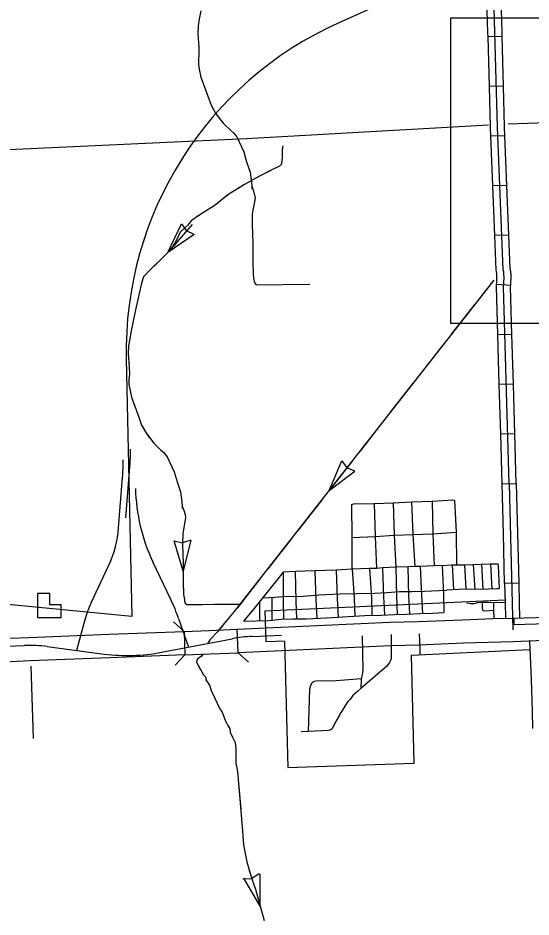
# Model space of a CAD drawing. Extents: x 1164457 to 1439835, y 1590918 to 1773502.
# Drawn here: x 1282506 to 1287953, y 1631604 to 1641151 of the extents above; entities that cross this region are included whole.
import ezdxf

# ---------------------------------------------------------------- set-up
doc = ezdxf.new("R2010")
doc.units = 0
for name, color, linetype in [('Level 15', 7, 'Continuous'), ('Level 31', 7, 'Continuous'), ('Level 32', 7, 'Continuous'), ('Level 33', 7, 'Continuous'), ('Level 34', 7, 'Continuous'), ('Level 35', 7, 'Continuous'), ('Level 37', 7, 'Continuous'), ('Level 43', 7, 'Continuous'), ('Level 5', 7, 'Continuous'), ('Level 58', 7, 'Continuous'), ('Level 6', 7, 'Continuous'), ('R_Draft', 7, 'Continuous')]:
    doc.layers.add(name, color=color, linetype=linetype)

msp = doc.modelspace()

# ---------------------------------------------------------------- linework, layer by layer
at = {"layer": 'Level 15'}
for points in [[(1287756.1, 1634777.3), (1288003.4, 1634785.6), (1288539.1, 1634805.7), (1289108.2, 1634825), (1290095.9, 1634859.3), (1290097.5, 1634859.4), (1290104.5, 1634609.5)], [(1284832.5, 1634660.5), (1286146.4, 1634720.6), (1286455.3, 1634734.8), (1286755, 1634740.8), (1287226.5, 1634759.9), (1287547.4, 1634773.9), (1287756.1, 1634777.3)], [(1278506.1, 1634406.7), (1279600.6, 1634448), (1282419.5, 1634564.7), (1282620.9, 1634573.4), (1283471.3, 1634606.7), (1284268.7, 1634636.9), (1284278.1, 1634387)], [(1284268.7, 1634636.9), (1284535.1, 1634646.9), (1284832.5, 1634660.5)], [(1287764.5, 1634527.4), (1287237, 1634510.1), (1286762.5, 1634490.9), (1286463.5, 1634484.9), (1286157.8, 1634470.9), (1284843.9, 1634410.8), (1284832.5, 1634660.5)], [(1290104.5, 1634609.5), (1289116.8, 1634575.2), (1288548, 1634555.9), (1288012.3, 1634535.7), (1287764.5, 1634527.4)], [(1284278.1, 1634387), (1283480.9, 1634356.9), (1282631.1, 1634323.6), (1282430.1, 1634315), (1279610.5, 1634198.2), (1278515.5, 1634156.9), (1278506.1, 1634406.7)], [(1284278.1, 1634387), (1284545.5, 1634397.2), (1284843.9, 1634410.8)]]:
    msp.add_lwpolyline(points, dxfattribs=at)
at = {"layer": 'Level 31'}
for p, q in [((1287646.8, 1636202.5), (1287796.7, 1636206.2)), ((1287823, 1635150.5), (1287673, 1635146.8))]:
    msp.add_line(p, q, dxfattribs=at)
for points in [[(1287659.9, 1635674.6), (1287646.8, 1636202.5)], [(1287721.8, 1636204.3), (1287753.2, 1634938.2), (1287760.3, 1634652.4)], [(1287796.7, 1636206.2), (1287809.9, 1635678.4)], [(1287673, 1635146.8), (1287659.9, 1635674.6)], [(1287809.9, 1635678.4), (1287823, 1635150.5)], [(1287673, 1635146.8), (1287678.2, 1634936.4), (1287682.1, 1634779.7)], [(1287823, 1635150.5), (1287828.2, 1634940.1), (1287832.2, 1634779.8)]]:
    msp.add_lwpolyline(points, dxfattribs=at)
at = {"layer": 'Level 32'}
for p, q in [((1287646.6, 1640955), (1287496.7, 1640950.9)), ((1287661.2, 1640427.2), (1287511.3, 1640423.1)), ((1287676.9, 1639900.3), (1287527, 1639894.5)), ((1287697.4, 1639372.7), (1287547.5, 1639366.9)), ((1287717.9, 1638845.1), (1287568, 1638839.3)), ((1287737.9, 1638309.9), (1287588.3, 1638320.9)), ((1287751.3, 1637789.8), (1287601.4, 1637785.5)), ((1287766.4, 1637262), (1287616.5, 1637257.7)), ((1287781.6, 1636734.3), (1287631.6, 1636730))]:
    msp.add_line(p, q, dxfattribs=at)
for points in [[(1287657, 1638481), (1287598.2, 1639992.1), (1287570.5, 1640995.4), (1287524.4, 1642668.4), (1287485.2, 1644004.1), (1287454.7, 1645368.8), (1287358.5, 1648033.6), (1287325.9, 1649100.4), (1287303.7, 1650331.6), (1287307.9, 1650399.6), (1287309.9, 1650426.9), (1287315.6, 1650448.5), (1287341.2, 1650510.6), (1287409.1, 1650628.5), (1287441, 1650668.8), (1287481.3, 1650707.6)], [(1287496.7, 1640950.9), (1287495.5, 1640993.3), (1287482.1, 1641478.7)], [(1287646.6, 1640955), (1287645.4, 1640997.4), (1287632.1, 1641482.8)], [(1287511.3, 1640423.1), (1287496.7, 1640950.9)], [(1287661.2, 1640427.2), (1287646.6, 1640955)], [(1287527, 1639894.5), (1287523.3, 1639989.7), (1287511.3, 1640423.1)], [(1287676.9, 1639900.3), (1287673.2, 1639994.6), (1287661.2, 1640427.2)], [(1287547.5, 1639366.9), (1287527, 1639894.5)], [(1287697.4, 1639372.7), (1287676.9, 1639900.3)], [(1287568, 1638839.3), (1287547.5, 1639366.9)], [(1287717.9, 1638845.1), (1287697.4, 1639372.7)], [(1287588.3, 1638320.9), (1287589.9, 1638341.8), (1287590.5, 1638359), (1287591.8, 1638382.2), (1287591.9, 1638404.9), (1287591.3, 1638419), (1287590.6, 1638427.2), (1287589.7, 1638436.7), (1287589.1, 1638439.8), (1287587.9, 1638447), (1287587.1, 1638450), (1287585.2, 1638457), (1287582.3, 1638472.5), (1287568, 1638839.3)], [(1287737.9, 1638309.9), (1287739.7, 1638333.6), (1287740.3, 1638352.2), (1287741.8, 1638377.8), (1287741.9, 1638407.6), (1287741.1, 1638429.1), (1287739.9, 1638441.2), (1287738.5, 1638456.8), (1287736.9, 1638465.6), (1287734.7, 1638478.3), (1287732.1, 1638488.4), (1287731.7, 1638489.9), (1287717.9, 1638845.1)], [(1287721.8, 1636204.3), (1287661.7, 1638296.4), (1287664.8, 1638337.7), (1287665.4, 1638355.6), (1287666.8, 1638380), (1287666.9, 1638406.3), (1287666.2, 1638424.1), (1287665.2, 1638434.2), (1287664.1, 1638446.7), (1287663, 1638452.7), (1287661.3, 1638462.6), (1287659.6, 1638469.2), (1287658.4, 1638473.9), (1287657, 1638481)], [(1287601.4, 1637785.5), (1287586.7, 1638298.1), (1287588.3, 1638320.9)], [(1287751.3, 1637789.8), (1287736.8, 1638294.7), (1287737.9, 1638309.9)], [(1287616.5, 1637257.7), (1287601.4, 1637785.5)], [(1287766.4, 1637262), (1287751.3, 1637789.8)], [(1287631.6, 1636730), (1287616.5, 1637257.7)], [(1287781.6, 1636734.3), (1287766.4, 1637262)], [(1287646.8, 1636202.5), (1287631.6, 1636730)], [(1287796.7, 1636206.2), (1287781.6, 1636734.3)], [(1287937.7, 1634533.2), (1287953.4, 1634130.1)], [(1287953.4, 1634130.1), (1287966.8, 1633783.9), (1287969.2, 1633604.3)]]:
    msp.add_lwpolyline(points, dxfattribs=at)
at = {"layer": 'Level 33'}
for points in [[(1287270.2, 1634941.3), (1287312.4, 1634931.3), (1287354.5, 1634931.3), (1287387.7, 1634942.3), (1287432.9, 1634948.4), (1287497.2, 1634946.4), (1287553.4, 1634944.4), (1287607.7, 1634946.4), (1287678.1, 1634942.4)], [(1287432.9, 1634948.4), (1287433.9, 1634890.1), (1287438.9, 1634864), (1287446.9, 1634857.9), (1287471.1, 1634856.9), (1287555.6, 1634861.9)], [(1287553.4, 1634944.4), (1287555.6, 1634861.9), (1287558, 1634774.1)]]:
    msp.add_lwpolyline(points, dxfattribs=at)
at = {"layer": 'Level 34'}
for points in [[(1286468.1, 1634604.7), (1286467.1, 1634421.8), (1286468.5, 1634382.4), (1286469.1, 1634357.5), (1286466.4, 1634338.5), (1286461.1, 1634328.6), (1286451, 1634307.3), (1286420.9, 1634269.1), (1286145.2, 1634029.9), (1286114, 1634002.8), (1286065.3, 1633959.6), (1286028.7, 1633914.4), (1286007.4, 1633891), (1285987.7, 1633861.5), (1285966.5, 1633824.3), (1285945.3, 1633788.8), (1285928, 1633764.5), (1285918.5, 1633747.2), (1285870.1, 1633662), (1285841.8, 1633602.9), (1285821.7, 1633587.9), (1285803.7, 1633585.8), (1285585.7, 1633573.8), (1285514.4, 1633568.8)], [(1286160.7, 1634590.6), (1286167.9, 1634224.4), (1286161.9, 1634177.1), (1286151.2, 1634133.4), (1286145.2, 1634029.9)], [(1286767.4, 1634610.8), (1286774.5, 1634461), (1286774.5, 1634390)], [(1286151.2, 1634133.4), (1285883, 1634113.3), (1285671.1, 1634107.3), (1285652, 1634104.3), (1285630.9, 1634093.2), (1285610.8, 1634062.1), (1285602.8, 1634022.9), (1285585.7, 1633573.8)]]:
    msp.add_lwpolyline(points, dxfattribs=at)
at = {"layer": 'Level 35'}
for points in [[(1286054.8, 1635297.1), (1286055, 1635635), (1286050.7, 1635985.9), (1286070.1, 1635992.4), (1286287.4, 1635994.5), (1286489.8, 1636003.1), (1286683.4, 1636011.7), (1286905.1, 1636020.3), (1287124.6, 1636035.4), (1287139.7, 1636026.8), (1287159.1, 1635691), (1287163.4, 1635342.3)], [(1286287.4, 1635994.5), (1286298.2, 1635645.7), (1286313.3, 1635305.6)], [(1286489.8, 1636003.1), (1286500.5, 1635658.7), (1286517.5, 1635318.7)], [(1286683.4, 1636011.7), (1286698.5, 1635665.1), (1286720, 1635325)], [(1286905.1, 1636020.3), (1286909.4, 1635673.7), (1286924.5, 1635331.4)], [(1286055, 1635635), (1286298.2, 1635645.7), (1286500.5, 1635658.7), (1286698.5, 1635665.1), (1286909.4, 1635673.7), (1287159.1, 1635691)], [(1287010.4, 1635338), (1286924.5, 1635331.4), (1286777.9, 1635327.3), (1286720, 1635325), (1286648.8, 1635323), (1286648.8, 1635323), (1286517.5, 1635318.7), (1286379.8, 1635312.2), (1286313.3, 1635305.6), (1286239.9, 1635303.6), (1286054.8, 1635297.1), (1285882.6, 1635288.5), (1285656.7, 1635279.9), (1285452.2, 1635273.5), (1285321.4, 1635264.8), (1285009.6, 1634874.7)], [(1285882.6, 1635288.5), (1285893.4, 1634987.1), (1285904, 1634789.1)], [(1286054.8, 1635297.1), (1286074.2, 1634991.4), (1286082, 1634798.7)], [(1286239.9, 1635303.6), (1286259.3, 1634993.6), (1286261.8, 1634806.6)], [(1286399.6, 1634811.4), (1286390.5, 1635002.2), (1286379.8, 1635312.2)], [(1286517.5, 1635318.7), (1286526.1, 1635010.8), (1286531.4, 1634815.9)], [(1286665.6, 1634822.1), (1286655.3, 1635013), (1286648.8, 1635323)], [(1286777.9, 1635327.3), (1286790.8, 1635017.3), (1286799.9, 1634826.7)], [(1287010.4, 1635338), (1287111, 1635344), (1287135.8, 1635344), (1287244.5, 1635344), (1287337, 1635346.2), (1287423.1, 1635350.5), (1287519.9, 1635354.8), (1287601.7, 1635352.7), (1287606, 1635337.6), (1287615, 1635090.9)], [(1287010.4, 1635338), (1287025.4, 1635025.9), (1287029.3, 1634837.7)], [(1287114.4, 1635344.2), (1287129.2, 1635078.9)], [(1287247.8, 1635344.1), (1287262.5, 1635084)], [(1287340.3, 1635346.4), (1287356.7, 1635083.2)], [(1287426.4, 1635350.6), (1287443.1, 1635082)], [(1287523.3, 1635354.7), (1287536.3, 1635086.5)], [(1285321.4, 1635264.8), (1285320.9, 1634963.4), (1285323.5, 1634765.9)], [(1285465.1, 1634770), (1285458.7, 1634959.1), (1285452.2, 1635273.5)], [(1285656.7, 1635279.9), (1285669.6, 1634976.4), (1285680.1, 1634777.1)], [(1285105.4, 1634994.5), (1285232, 1635001.5), (1285352, 1635011.7), (1285489.7, 1635007.4), (1285700.6, 1635024.6), (1285924.4, 1635035.4), (1286105.2, 1635039.7), (1286290.3, 1635041.9), (1286421.6, 1635050.5), (1286557.2, 1635059.1), (1286686.3, 1635061.2), (1286821.9, 1635065.6), (1287056.5, 1635074.2)], [(1285201, 1634998.8), (1285200.6, 1634754.8)], [(1287615.1, 1635089.2), (1287593.6, 1635089.2), (1287501.1, 1635084.9), (1287415, 1635080.6), (1287320.3, 1635084.9), (1287186.9, 1635082.7), (1287056.5, 1635074.2)], [(1285069.3, 1634946), (1285070.5, 1634750.3)], [(1285009.6, 1634874.7), (1284900.8, 1634744.5), (1285171.3, 1634753.8), (1285300.4, 1634765.1), (1285425.2, 1634769.4), (1285569.6, 1634771.6), (1285786.8, 1634782.3), (1286010.6, 1634795.3), (1286187.1, 1634803.9), (1286363.6, 1634810.3), (1286505.6, 1634814.6), (1286634.7, 1634821.1), (1286772.5, 1634825.4), (1286905.9, 1634831.9), (1287029.3, 1634837.7)]]:
    msp.add_lwpolyline(points, dxfattribs=at)
at = {"layer": 'Level 37'}
for points in [[(1284158.7, 1634738.9), (1284268.7, 1634636.9)], [(1284832.5, 1634660.5), (1284832.5, 1634660.5)], [(1284278.1, 1634387), (1284176.1, 1634277.1)], [(1284954.7, 1634309.7), (1284843.9, 1634410.8)]]:
    msp.add_lwpolyline(points, dxfattribs=at)
at = {"layer": 'Level 43'}
for p, q in [((1284377.9, 1638850.6), (1284295.3, 1638889.5)), ((1285808.6, 1636132.5), (1285942.9, 1636448.3)), ((1285942.9, 1636448.3), (1285997.9, 1636375.3)), ((1285808.6, 1636132.5), (1286082.9, 1636338.9)), ((1286082.9, 1636338.9), (1285998.8, 1636374.6)), ((1284341, 1635604.2), (1284253.5, 1635578)), ((1285065.1, 1632060.8), (1284987.2, 1632013.3)), ((1285076.7, 1631719.1), (1285075.7, 1632062.3)), ((1284894.7, 1632010.8), (1284986, 1632013)), ((1285076.7, 1631719.1), (1284904.2, 1632015.8))]:
    msp.add_line(p, q, dxfattribs=at)
for points in [[(1284447.7, 1641225.3), (1284427.5, 1641121.9), (1284418.1, 1641065.1), (1284416, 1640982.8), (1284426.2, 1640841.7), (1284427.8, 1640759.7), (1284421.4, 1640708.5), (1284423, 1640655.5), (1284431, 1640608.7), (1284448.7, 1640520.9), (1284523, 1640318.9), (1284557.5, 1640224.1), (1284607.7, 1640133.1), (1284687.1, 1640031.6), (1284762.6, 1639958.9), (1284794.1, 1639932), (1284829.5, 1639888.6), (1284903.3, 1639728.5), (1284933.8, 1639622.6), (1284970.8, 1639514.9), (1284985.1, 1639408), (1284989.3, 1639364.5), (1284987.5, 1639337.8)], [(1285316.9, 1639794.4), (1285311.8, 1639752.7), (1285311.7, 1639672.8), (1285303.6, 1639597.5), (1285282.8, 1639576.6), (1285202.4, 1639538), (1285064.2, 1639467.3), (1284910.2, 1639380.8), (1284733.1, 1639272.1), (1284598.3, 1639163.5), (1284426.4, 1639054.2), (1284346, 1638996.4), (1284309.1, 1638951.4), (1284228.7, 1638875.8), (1284181, 1638778.1), (1284129.9, 1638695.8), (1284062.4, 1638625.1), (1283914.6, 1638478.8), (1283837.5, 1638401.7), (1283818.6, 1638336.4), (1283753.4, 1638052), (1283708.8, 1637828.9), (1283688.6, 1637725.5), (1283679.2, 1637668.7), (1283677.1, 1637586.4), (1283687.3, 1637445.3), (1283688.9, 1637363.3), (1283682.5, 1637312.1), (1283684.1, 1637259.1), (1283692.1, 1637212.3), (1283709.8, 1637124.5), (1283784.1, 1636922.5), (1283818.6, 1636827.7), (1283868.8, 1636736.7), (1283948.2, 1636635.2), (1284023.7, 1636562.5), (1284055.2, 1636535.6), (1284090.6, 1636492.2), (1284164.4, 1636332.1), (1284194.9, 1636226.2), (1284231.9, 1636118.5), (1284246.2, 1636011.6), (1284250.4, 1635968.1), (1284248.6, 1635941.4)], [(1285316.9, 1639794.4), (1285311.8, 1639752.7), (1285311.7, 1639672.8), (1285303.6, 1639597.5), (1285303.4, 1639597.3)], [(1285190.2, 1639531.8), (1285064.2, 1639467.3), (1284910.2, 1639380.8), (1284843.9, 1639340.1)], [(1284989.3, 1639364.5), (1285007.8, 1639311.6), (1285018.3, 1639273.9), (1285024.5, 1639238.2), (1284993.9, 1639071.4), (1284992.2, 1638957.8), (1284996.8, 1638853.5), (1284997.8, 1638761.2), (1284997.8, 1638672.1), (1284998.9, 1638567.2), (1285003, 1638425.5), (1285011.4, 1638370.9), (1285012.7, 1638354.8), (1285019.8, 1638334.2), (1285036.6, 1638318.5), (1285604.7, 1638323.6)], [(1284731.6, 1639270.8), (1284598.3, 1639163.5), (1284426.4, 1639054.2), (1284409.2, 1639041.9)], [(1284357, 1638956.3), (1284284, 1638877.3), (1284217.8, 1638796.6), (1284157, 1638727.2), (1284097.4, 1638660.9), (1284095.7, 1638658.9)], [(1284377.9, 1638850.6), (1284097.4, 1638660.9), (1284243.2, 1638964.5), (1284295.3, 1638889.5)], [(1283984, 1638547.5), (1283914.6, 1638478.8), (1283837.5, 1638401.7), (1283821.6, 1638346.9)], [(1287557.5, 1638367.6), (1286785.5, 1637381.4), (1284802.9, 1634846.8), (1284643.1, 1634658.6), (1284627.3, 1634635.3), (1284546.4, 1634549.7), (1284531.7, 1634527.8), (1284523.4, 1634512.8)], [(1287557.5, 1638367.6), (1287435.5, 1638211.7)], [(1287354.1, 1638107.7), (1287110, 1637795.9)], [(1287028.7, 1637692), (1286785.5, 1637381.4), (1286784.6, 1637380.1)], [(1286703.2, 1637276.2), (1286459.3, 1636964.3)], [(1283820.5, 1636824.3), (1283868.8, 1636736.7), (1283903.1, 1636693)], [(1286377.9, 1636860.3), (1286133.9, 1636548.4)], [(1283990.5, 1636594.5), (1284023.7, 1636562.5), (1284055.2, 1636535.6), (1284090.6, 1636492.2), (1284164.4, 1636332.1), (1284185.5, 1636258.9)], [(1286052.6, 1636444.4), (1285808.6, 1636132.5)], [(1284226.7, 1636133.5), (1284231.9, 1636118.5), (1284246.2, 1636011.6), (1284250.4, 1635968.1)], [(1284250.4, 1635968.1), (1284268.9, 1635915.2), (1284279.4, 1635877.5), (1284285.7, 1635841.8), (1284255, 1635675), (1284253.3, 1635561.4), (1284257.9, 1635457.1), (1284258.9, 1635364.8), (1284258.9, 1635275.7), (1284260, 1635170.8), (1284264.2, 1635029.1), (1284272.5, 1634974.5), (1284273.8, 1634958.4), (1284280.9, 1634937.8), (1284297.7, 1634922.1), (1284865.9, 1634927.2)], [(1284250.4, 1635968.1), (1284268.9, 1635915.2), (1284279.4, 1635877.5), (1284285.7, 1635841.8), (1284277.7, 1635798.8)], [(1285727.3, 1636028.5), (1285605.3, 1635872.6)], [(1285605.3, 1635872.6), (1285483.3, 1635716.6)], [(1284254.9, 1635668.9), (1284253.3, 1635561.4), (1284257.9, 1635457.1), (1284258.9, 1635364.8), (1284258.9, 1635275.7), (1284258.9, 1635273)], [(1284341, 1635604.2), (1284258.9, 1635275.7), (1284164.6, 1635599), (1284253.5, 1635578)], [(1285402, 1635612.7), (1285158, 1635300.7)], [(1285076.7, 1635196.8), (1284832.7, 1634884.9)], [(1284260.8, 1635141), (1284264.2, 1635029.1), (1284272.5, 1634974.5), (1284273.8, 1634958.4), (1284280.9, 1634937.8), (1284297.7, 1634922.1), (1284465.5, 1634923.6)], [(1284597.5, 1634924.8), (1284795.5, 1634926.6)], [(1284795.5, 1634926.6), (1284865.9, 1634927.2)], [(1284748.8, 1634783), (1284637.1, 1634651.6)], [(1284469.8, 1634394.3), (1284450.5, 1634369.4), (1284411.4, 1634344), (1284403.7, 1634327), (1284402.3, 1634311.7), (1284473.9, 1634174.2), (1284500.5, 1634149.8), (1284501.7, 1634120.9), (1284539.8, 1634066.6), (1284557.1, 1634010), (1284652.2, 1633807.7), (1284675, 1633780.3), (1284709, 1633684.8), (1284741.7, 1633627.1), (1284754.7, 1633606), (1284759.3, 1633567.9), (1284783.6, 1633512.4), (1284812.5, 1633458.1), (1284819.7, 1633390.7), (1284819.7, 1633238.4), (1284838, 1633147.5), (1284882.8, 1632605.3), (1284890.1, 1632517), (1284900.1, 1632371.9), (1284920, 1632262.3), (1284937, 1632188.3), (1284959.8, 1632104.4), (1284991.1, 1631997.7), (1285027.4, 1631900.9), (1285118.4, 1631565.1)], [(1284469.8, 1634394.3), (1284450.5, 1634369.4), (1284411.4, 1634344), (1284403.7, 1634327), (1284402.3, 1634311.7), (1284442, 1634235.6)], [(1284501.6, 1634123.1), (1284501.7, 1634120.9), (1284539.8, 1634066.6), (1284557.1, 1634010), (1284652.2, 1633807.7), (1284675, 1633780.3), (1284678, 1633771.7)], [(1284728.5, 1633650.2), (1284741.7, 1633627.1), (1284754.7, 1633606), (1284759.3, 1633567.9), (1284783.6, 1633512.4), (1284812.5, 1633458.1), (1284819.7, 1633390.7), (1284819.7, 1633274.4)], [(1284838.3, 1633144.2), (1284870.9, 1632749.5)], [(1284881.8, 1632618), (1284882.8, 1632605.3), (1284890.1, 1632517), (1284900.1, 1632371.9), (1284920, 1632262.3), (1284928.5, 1632225.4)], [(1284961.8, 1632097.7), (1284991.1, 1631997.7), (1285027.4, 1631900.9), (1285076.7, 1631719.1)]]:
    msp.add_lwpolyline(points, dxfattribs=at)
at = {"layer": 'Level 5'}
for points in [[(1287712.4, 1640026.5), (1288939.5, 1640067.5), (1290150.1, 1640095.7)], [(1282405.2, 1639754), (1284930.8, 1639869.8), (1287503.6, 1640015.7)], [(1282643.3, 1634266), (1282668.7, 1633499)]]:
    msp.add_lwpolyline(points, dxfattribs=at)
at = {"layer": 'Level 58'}
msp.add_lwpolyline([(1282711.7, 1634784.9), (1282965.7, 1634784.9), (1282965.7, 1634918.9), (1282845.5, 1634918.9), (1282845.5, 1635038.9), (1282711.7, 1635038.9)], close=True, dxfattribs=at)
at = {"layer": 'Level 6'}
for points in [[(1285334.8, 1634533.7), (1285140.2, 1634524.7), (1285129.9, 1634854.5), (1287677.4, 1634972.3)], [(1287769.7, 1634777.5), (1287771.5, 1634705)], [(1289136.3, 1634748.5), (1288007.7, 1634712.6), (1287771.5, 1634705)], [(1285334.8, 1634533.7), (1285370.3, 1633190.5), (1286713.6, 1633238.1), (1286683.2, 1634385.8), (1287941.2, 1634443.9)]]:
    msp.add_lwpolyline(points, dxfattribs=at)
at = {"layer": 'R_Draft'}
for p, q in [((1293701.2, 1644602.3), (1285907.2, 1641096.1)), ((1283713.8, 1634794.1), (1223029.8, 1640753.2)), ((1283655.5, 1637531.2), (1283713.8, 1634794.1)), ((1283651.7, 1635843.6), (1283694, 1636382.8)), ((1283574.5, 1635736.6), (1283616.4, 1636270.1)), ((1283282, 1634939.4), (1283469.7, 1635339.9)), ((1284128.8, 1634975.5), (1283938.5, 1635375.1)), ((1283215.1, 1634758.3), (1283125.9, 1634435.4)), ((1284211.6, 1634772.4), (1284315.2, 1634469.7)), ((1284030.6, 1634414.9), (1284778.8, 1634558.8)), ((1284993.8, 1634583.5), (1285304.9, 1634595.6)), ((1282229.3, 1634474.1), (1282576.3, 1634487)), ((1282815.3, 1634475.9), (1283422.3, 1634396.6))]:
    msp.add_line(p, q, dxfattribs=at)
msp.add_lwpolyline([(1287096.8, 1637909.7), (1290251.3, 1637909.7), (1290251.3, 1641147.1), (1287096.8, 1641147.1)], close=True, dxfattribs=at)
for centre, radius, start, end in [((1287474.3, 1637612.6), 3819.7, 114.22142, 181.22142), ((1281790, 1636532.2), 1909.9, 355.51308, 1.22142), ((1281712.4, 1636419.5), 1909.9, 355.51308, 1.22142), ((1285662.7, 1636196.4), 1909.9, 181.22142, 205.47142), ((1282432.1, 1635826.2), 1145.9, 334.88808, 355.51308), ((1284319.6, 1634453.1), 1145.9, 154.88808, 164.55475), ((1282404.6, 1634154.2), 1909.9, 18.88808, 25.47279), ((1285049.3, 1633152.2), 1432.4, 92.22142, 100.88808), ((1282629.7, 1633055.6), 1432.4, 82.55475, 92.13808), ((1283669.8, 1636290.4), 1909.9, 262.55475, 280.88808)]:
    msp.add_arc(centre, radius, start, end, dxfattribs=at)

doc.saveas('drawing.dxf')
